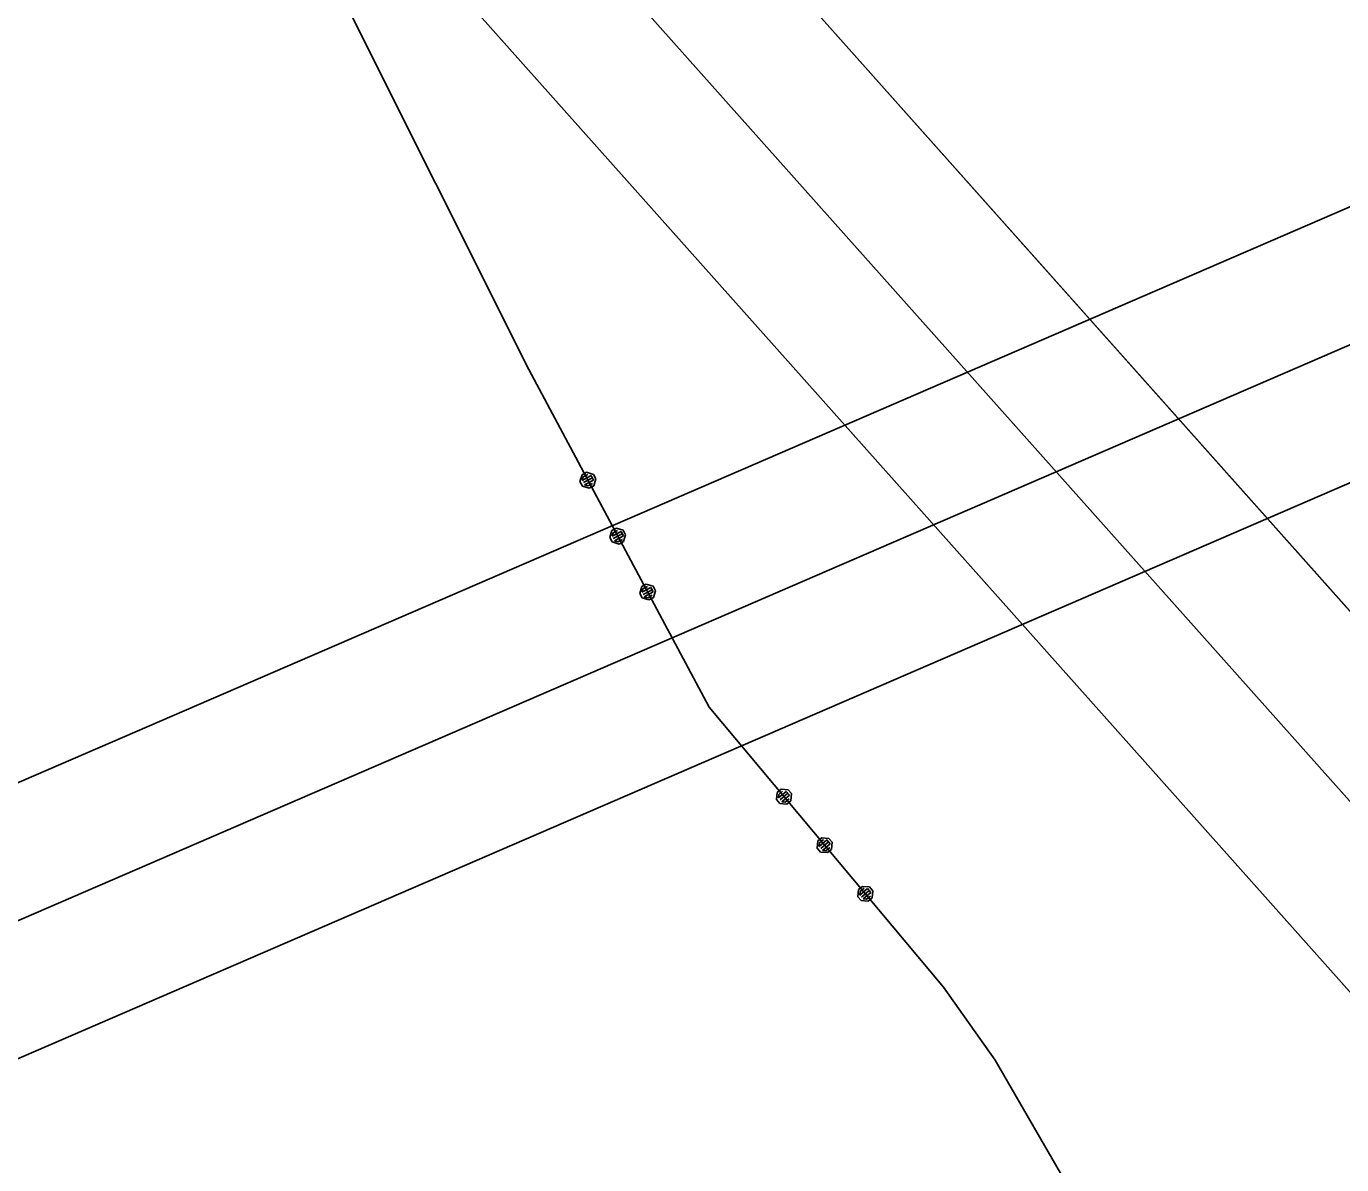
# Model space of a CAD drawing. Extents: x -866402 to -860377, y -1041908 to -1038598.
# Drawn here: x -865174.3 to -865122.5, y -1040515.7 to -1040470.8 of the extents above; entities that cross this region are included whole.
import ezdxf

# ---------------------------------------------------------------- set-up
doc = ezdxf.new("R2010")
doc.units = 0
doc.layers.add('Vrstva 1', color=7, linetype='Continuous')

msp = doc.modelspace()

# ---------------------------------------------------------------- linework, layer by layer
at = {"layer": 'Vrstva 1'}
for p, q in [((-865172.79, -1040447.78), (-865154.52, -1040484.32)), ((-865172.79, -1040447.78), (-865154.52, -1040484.32)), ((-865154.52, -1040484.32), (-865147.41, -1040497.64)), ((-865154.52, -1040484.32), (-865147.41, -1040497.64)), ((-865152.501, -1040488.739), (-865152.418, -1040488.468)), ((-865152.501, -1040488.739), (-865152.418, -1040488.468)), ((-865152.418, -1040488.468), (-865152.242, -1040488.374)), ((-865152.418, -1040488.468), (-865152.242, -1040488.374)), ((-865152.412, -1040488.692), (-865152.059, -1040488.503)), ((-865152.412, -1040488.692), (-865152.059, -1040488.503)), ((-865152.195, -1040488.462), (-865152.371, -1040488.556)), ((-865152.195, -1040488.462), (-865152.371, -1040488.556)), ((-865152.242, -1040488.374), (-865151.971, -1040488.456)), ((-865152.242, -1040488.374), (-865151.971, -1040488.456)), ((-865152.059, -1040488.503), (-865151.965, -1040488.68)), ((-865152.059, -1040488.503), (-865151.965, -1040488.68)), ((-865151.971, -1040488.456), (-865151.877, -1040488.633)), ((-865151.971, -1040488.456), (-865151.877, -1040488.633)), ((-865152.406, -1040488.915), (-865152.501, -1040488.739)), ((-865152.406, -1040488.915), (-865152.501, -1040488.739)), ((-865152.371, -1040488.556), (-865152.412, -1040488.692)), ((-865152.371, -1040488.556), (-865152.412, -1040488.692)), ((-865152.136, -1040488.998), (-865152.406, -1040488.915)), ((-865152.136, -1040488.998), (-865152.406, -1040488.915)), ((-865152.012, -1040488.592), (-865152.365, -1040488.78)), ((-865152.012, -1040488.592), (-865152.365, -1040488.78)), ((-865151.965, -1040488.68), (-865152.318, -1040488.868)), ((-865151.965, -1040488.68), (-865152.318, -1040488.868)), ((-865152.318, -1040488.868), (-865152.183, -1040488.909)), ((-865152.318, -1040488.868), (-865152.183, -1040488.909)), ((-865152.183, -1040488.909), (-865152.006, -1040488.815)), ((-865152.183, -1040488.909), (-865152.006, -1040488.815)), ((-865151.959, -1040488.903), (-865152.136, -1040488.998)), ((-865151.959, -1040488.903), (-865152.136, -1040488.998)), ((-865151.877, -1040488.633), (-865151.959, -1040488.903)), ((-865151.877, -1040488.633), (-865151.959, -1040488.903)), ((-865151.241, -1040490.674), (-865151.065, -1040490.58)), ((-865151.241, -1040490.674), (-865151.065, -1040490.58)), ((-865151.065, -1040490.58), (-865150.794, -1040490.662)), ((-865151.065, -1040490.58), (-865150.794, -1040490.662)), ((-865151.323, -1040490.944), (-865151.241, -1040490.674)), ((-865151.323, -1040490.944), (-865151.241, -1040490.674)), ((-865151.229, -1040491.121), (-865151.323, -1040490.944)), ((-865151.229, -1040491.121), (-865151.323, -1040490.944)), ((-865151.235, -1040490.897), (-865150.882, -1040490.709)), ((-865151.235, -1040490.897), (-865150.882, -1040490.709)), ((-865151.194, -1040490.762), (-865151.235, -1040490.897)), ((-865151.194, -1040490.762), (-865151.235, -1040490.897)), ((-865150.959, -1040491.203), (-865151.229, -1040491.121)), ((-865150.959, -1040491.203), (-865151.229, -1040491.121)), ((-865151.018, -1040490.668), (-865151.194, -1040490.762)), ((-865151.018, -1040490.668), (-865151.194, -1040490.762)), ((-865150.835, -1040490.797), (-865151.188, -1040490.985)), ((-865150.835, -1040490.797), (-865151.188, -1040490.985)), ((-865150.788, -1040490.885), (-865151.141, -1040491.074)), ((-865150.788, -1040490.885), (-865151.141, -1040491.074)), ((-865151.141, -1040491.074), (-865151.006, -1040491.115)), ((-865151.141, -1040491.074), (-865151.006, -1040491.115)), ((-865151.006, -1040491.115), (-865150.829, -1040491.021)), ((-865151.006, -1040491.115), (-865150.829, -1040491.021)), ((-865150.782, -1040491.109), (-865150.959, -1040491.203)), ((-865150.782, -1040491.109), (-865150.959, -1040491.203)), ((-865150.882, -1040490.709), (-865150.788, -1040490.885)), ((-865150.882, -1040490.709), (-865150.788, -1040490.885)), ((-865150.794, -1040490.662), (-865150.7, -1040490.838)), ((-865150.794, -1040490.662), (-865150.7, -1040490.838)), ((-865150.7, -1040490.838), (-865150.782, -1040491.109)), ((-865150.7, -1040490.838), (-865150.782, -1040491.109)), ((-865150.146, -1040493.15), (-865150.064, -1040492.879)), ((-865150.146, -1040493.15), (-865150.064, -1040492.879)), ((-865150.052, -1040493.326), (-865150.146, -1040493.15)), ((-865150.052, -1040493.326), (-865150.146, -1040493.15)), ((-865150.064, -1040492.879), (-865149.887, -1040492.785)), ((-865150.064, -1040492.879), (-865149.887, -1040492.785)), ((-865150.058, -1040493.103), (-865149.705, -1040492.914)), ((-865150.058, -1040493.103), (-865149.705, -1040492.914)), ((-865150.017, -1040492.967), (-865150.058, -1040493.103)), ((-865150.017, -1040492.967), (-865150.058, -1040493.103)), ((-865149.84, -1040492.873), (-865150.017, -1040492.967)), ((-865149.84, -1040492.873), (-865150.017, -1040492.967)), ((-865149.658, -1040493.003), (-865150.011, -1040493.191)), ((-865149.658, -1040493.003), (-865150.011, -1040493.191)), ((-865149.611, -1040493.091), (-865149.964, -1040493.279)), ((-865149.611, -1040493.091), (-865149.964, -1040493.279)), ((-865149.887, -1040492.785), (-865149.617, -1040492.867)), ((-865149.887, -1040492.785), (-865149.617, -1040492.867)), ((-865149.705, -1040492.914), (-865149.611, -1040493.091)), ((-865149.705, -1040492.914), (-865149.611, -1040493.091)), ((-865149.617, -1040492.867), (-865149.523, -1040493.044)), ((-865149.617, -1040492.867), (-865149.523, -1040493.044)), ((-865149.523, -1040493.044), (-865149.605, -1040493.314)), ((-865149.523, -1040493.044), (-865149.605, -1040493.314)), ((-865149.781, -1040493.409), (-865150.052, -1040493.326)), ((-865149.781, -1040493.409), (-865150.052, -1040493.326)), ((-865149.964, -1040493.279), (-865149.828, -1040493.32)), ((-865149.964, -1040493.279), (-865149.828, -1040493.32)), ((-865149.828, -1040493.32), (-865149.652, -1040493.226)), ((-865149.828, -1040493.32), (-865149.652, -1040493.226)), ((-865149.605, -1040493.314), (-865149.781, -1040493.409)), ((-865149.605, -1040493.314), (-865149.781, -1040493.409)), ((-865147.41, -1040497.64), (-865138.17, -1040508.68)), ((-865147.41, -1040497.64), (-865138.17, -1040508.68)), ((-865144.727, -1040501), (-865144.574, -1040500.871)), ((-865144.727, -1040501), (-865144.574, -1040500.871)), ((-865144.676, -1040501.217), (-865144.369, -1040500.961)), ((-865144.676, -1040501.217), (-865144.369, -1040500.961)), ((-865144.51, -1040500.948), (-865144.663, -1040501.077)), ((-865144.51, -1040500.948), (-865144.663, -1040501.077)), ((-865144.574, -1040500.871), (-865144.292, -1040500.896)), ((-865144.574, -1040500.871), (-865144.292, -1040500.896)), ((-865144.369, -1040500.961), (-865144.241, -1040501.114)), ((-865144.369, -1040500.961), (-865144.241, -1040501.114)), ((-865144.292, -1040500.896), (-865144.164, -1040501.05)), ((-865144.292, -1040500.896), (-865144.164, -1040501.05)), ((-865144.752, -1040501.282), (-865144.727, -1040501)), ((-865144.752, -1040501.282), (-865144.727, -1040501)), ((-865144.624, -1040501.435), (-865144.752, -1040501.282)), ((-865144.624, -1040501.435), (-865144.752, -1040501.282)), ((-865144.663, -1040501.077), (-865144.676, -1040501.217)), ((-865144.663, -1040501.077), (-865144.676, -1040501.217)), ((-865144.342, -1040501.46), (-865144.624, -1040501.435)), ((-865144.342, -1040501.46), (-865144.624, -1040501.435)), ((-865144.305, -1040501.037), (-865144.612, -1040501.294)), ((-865144.305, -1040501.037), (-865144.612, -1040501.294)), ((-865144.241, -1040501.114), (-865144.547, -1040501.371)), ((-865144.241, -1040501.114), (-865144.547, -1040501.371)), ((-865144.547, -1040501.371), (-865144.407, -1040501.383)), ((-865144.547, -1040501.371), (-865144.407, -1040501.383)), ((-865144.407, -1040501.383), (-865144.253, -1040501.255)), ((-865144.407, -1040501.383), (-865144.253, -1040501.255)), ((-865144.189, -1040501.332), (-865144.342, -1040501.46)), ((-865144.189, -1040501.332), (-865144.342, -1040501.46)), ((-865144.164, -1040501.05), (-865144.189, -1040501.332)), ((-865144.164, -1040501.05), (-865144.189, -1040501.332)), ((-865143.148, -1040503.199), (-865143.123, -1040502.917)), ((-865143.148, -1040503.199), (-865143.123, -1040502.917)), ((-865143.123, -1040502.917), (-865142.97, -1040502.789)), ((-865143.123, -1040502.917), (-865142.97, -1040502.789)), ((-865143.071, -1040503.135), (-865142.765, -1040502.878)), ((-865143.071, -1040503.135), (-865142.765, -1040502.878)), ((-865143.059, -1040502.994), (-865143.071, -1040503.135)), ((-865143.059, -1040502.994), (-865143.071, -1040503.135)), ((-865142.905, -1040502.865), (-865143.059, -1040502.994)), ((-865142.905, -1040502.865), (-865143.059, -1040502.994)), ((-865142.7, -1040502.954), (-865143.007, -1040503.211)), ((-865142.7, -1040502.954), (-865143.007, -1040503.211)), ((-865142.97, -1040502.789), (-865142.688, -1040502.814)), ((-865142.97, -1040502.789), (-865142.688, -1040502.814)), ((-865142.636, -1040503.031), (-865142.943, -1040503.288)), ((-865142.636, -1040503.031), (-865142.943, -1040503.288)), ((-865142.765, -1040502.878), (-865142.636, -1040503.031)), ((-865142.765, -1040502.878), (-865142.636, -1040503.031)), ((-865142.688, -1040502.814), (-865142.559, -1040502.967)), ((-865142.688, -1040502.814), (-865142.559, -1040502.967)), ((-865142.559, -1040502.967), (-865142.584, -1040503.249)), ((-865142.559, -1040502.967), (-865142.584, -1040503.249)), ((-865143.02, -1040503.352), (-865143.148, -1040503.199)), ((-865143.02, -1040503.352), (-865143.148, -1040503.199)), ((-865142.738, -1040503.377), (-865143.02, -1040503.352)), ((-865142.738, -1040503.377), (-865143.02, -1040503.352)), ((-865142.943, -1040503.288), (-865142.802, -1040503.3)), ((-865142.943, -1040503.288), (-865142.802, -1040503.3)), ((-865142.802, -1040503.3), (-865142.649, -1040503.172)), ((-865142.802, -1040503.3), (-865142.649, -1040503.172)), ((-865142.584, -1040503.249), (-865142.738, -1040503.377)), ((-865142.584, -1040503.249), (-865142.738, -1040503.377)), ((-865141.543, -1040505.116), (-865141.518, -1040504.834)), ((-865141.543, -1040505.116), (-865141.518, -1040504.834)), ((-865141.415, -1040505.269), (-865141.543, -1040505.116)), ((-865141.415, -1040505.269), (-865141.543, -1040505.116)), ((-865141.518, -1040504.834), (-865141.365, -1040504.706)), ((-865141.518, -1040504.834), (-865141.365, -1040504.706)), ((-865141.467, -1040505.052), (-865141.16, -1040504.795)), ((-865141.467, -1040505.052), (-865141.16, -1040504.795)), ((-865141.454, -1040504.911), (-865141.467, -1040505.052)), ((-865141.454, -1040504.911), (-865141.467, -1040505.052)), ((-865141.301, -1040504.782), (-865141.454, -1040504.911)), ((-865141.301, -1040504.782), (-865141.454, -1040504.911)), ((-865141.096, -1040504.872), (-865141.403, -1040505.128)), ((-865141.096, -1040504.872), (-865141.403, -1040505.128)), ((-865141.365, -1040504.706), (-865141.083, -1040504.731)), ((-865141.365, -1040504.706), (-865141.083, -1040504.731)), ((-865141.032, -1040504.948), (-865141.338, -1040505.205)), ((-865141.032, -1040504.948), (-865141.338, -1040505.205)), ((-865141.197, -1040505.218), (-865141.044, -1040505.089)), ((-865141.197, -1040505.218), (-865141.044, -1040505.089)), ((-865141.16, -1040504.795), (-865141.032, -1040504.948)), ((-865141.16, -1040504.795), (-865141.032, -1040504.948)), ((-865141.083, -1040504.731), (-865140.955, -1040504.884)), ((-865141.083, -1040504.731), (-865140.955, -1040504.884)), ((-865140.955, -1040504.884), (-865140.98, -1040505.166)), ((-865140.955, -1040504.884), (-865140.98, -1040505.166)), ((-865141.133, -1040505.294), (-865141.415, -1040505.269)), ((-865141.133, -1040505.294), (-865141.415, -1040505.269)), ((-865141.338, -1040505.205), (-865141.197, -1040505.218)), ((-865141.338, -1040505.205), (-865141.197, -1040505.218)), ((-865140.98, -1040505.166), (-865141.133, -1040505.294)), ((-865140.98, -1040505.166), (-865141.133, -1040505.294)), ((-865138.17, -1040508.68), (-865136.13, -1040511.56)), ((-865138.17, -1040508.68), (-865136.13, -1040511.56)), ((-865136.13, -1040511.56), (-865125.73, -1040529.51)), ((-865136.13, -1040511.56), (-865125.73, -1040529.51))]:
    msp.add_line(p, q, dxfattribs=at)
for points in [[(-865732.632, -1039823.163), (-864894.802, -1040764.235), (-864672.984, -1040566.751), (-865510.814, -1039625.68)], [(-865511.224, -1039632.739), (-864680.043, -1040566.341), (-864894.393, -1040757.175), (-865725.573, -1039823.573)], [(-865718.521, -1039823.982), (-865030.298, -1040597.011), (-864823.41, -1040412.82), (-865511.633, -1039639.791)], [(-865511.633, -1039639.791), (-864823.41, -1040412.82), (-865030.298, -1040597.011), (-865718.521, -1039823.982)], [(-865224.278, -1040522.071), (-864724.074, -1041678.518), (-864451.49, -1041560.616), (-864951.694, -1040404.169)], [(-864954.298, -1040410.743), (-864458.064, -1041558.012), (-864721.47, -1041671.944), (-865217.704, -1040524.675)], [(-865211.136, -1040527.276), (-864800.251, -1041477.223), (-864546.014, -1041367.257), (-864956.899, -1040417.31)], [(-864956.899, -1040417.31), (-864546.014, -1041367.257), (-864800.251, -1041477.223), (-865211.136, -1040527.276)]]:
    msp.add_lwpolyline(points, close=True, dxfattribs=at)

doc.saveas('drawing.dxf')
